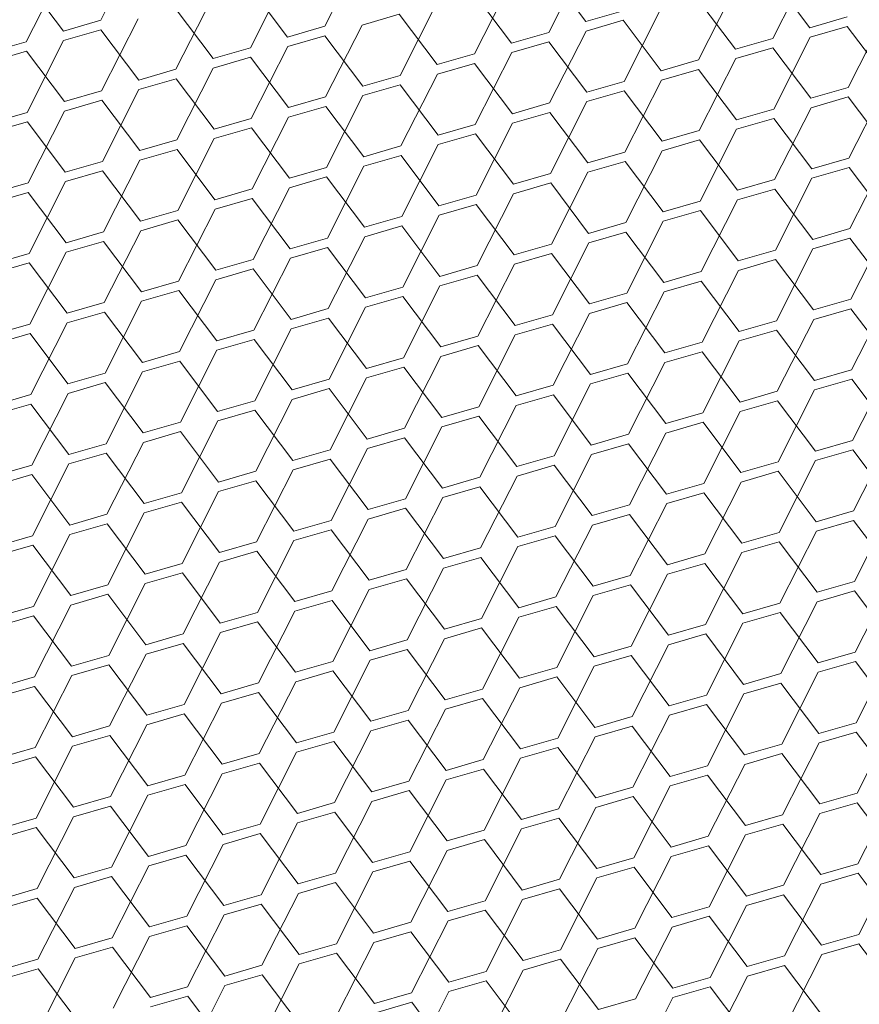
# Model space of a CAD drawing. Header units: millimetres. Extents: x 3925 to 5043, y -86 to 778.
# Tile 386 of 439: x 4926.97 to 4931.98, y 526.45 to 532.32. Entities that reach past the tile are written whole.
import ezdxf

# ---------------------------------------------------------------- set-up
doc = ezdxf.new("R2010")
doc.units = ezdxf.units.MM
doc.header["$LTSCALE"] = 46.255
doc.layers.add('H30K-DUST-FIDXF_CONTINUOUS_LINE', color=7, linetype='CONTINUOUS')

msp = doc.modelspace()

# ---------------------------------------------------------------- linework, layer by layer
at = {"layer": 'H30K-DUST-FIDXF_CONTINUOUS_LINE', "color": 7, "linetype": 'Continuous', "lineweight": 0}
for p, q in [((4927.4526, 532.3173), (4927.6699, 532.7459)), ((4928.7893, 532.2811), (4929.0065, 532.7098)), ((4930.1259, 532.245), (4930.3432, 532.6737)), ((4927.0088, 532.189), (4927.2261, 532.6177)), ((4930.3478, 532.3091), (4930.1213, 532.6095)), ((4931.4625, 532.2089), (4931.6798, 532.6375)), ((4927.2307, 532.2531), (4927.0042, 532.5535)), ((4928.3455, 532.1529), (4928.5628, 532.5815)), ((4929.6821, 532.1167), (4929.8994, 532.5454)), ((4931.6844, 532.273), (4931.4579, 532.5734)), ((4928.5674, 532.217), (4928.3409, 532.5174)), ((4929.904, 532.1809), (4929.6775, 532.4813)), ((4931.0188, 532.0806), (4931.236, 532.5093)), ((4927.9017, 532.0246), (4928.119, 532.4533)), ((4931.2407, 532.1447), (4931.0142, 532.4451)), ((4928.1236, 532.0887), (4927.8971, 532.3891)), ((4929.2384, 531.9885), (4929.4556, 532.4171)), ((4930.3478, 532.3091), (4930.5697, 532.3733)), ((4930.575, 531.9523), (4930.7923, 532.381)), ((4927.2307, 532.2531), (4927.4526, 532.3173)), ((4927.4579, 531.8963), (4927.6752, 532.325)), ((4929.2337, 532.353), (4929.0119, 532.2889)), ((4929.4602, 532.0526), (4929.2337, 532.353)), ((4930.5704, 532.3169), (4930.3485, 532.2527)), ((4930.7969, 532.0165), (4930.5704, 532.3169)), ((4931.6844, 532.273), (4931.9063, 532.3371)), ((4931.9116, 531.9162), (4932.1289, 532.3449)), ((4927.4533, 532.2609), (4927.2314, 532.1967)), ((4927.6798, 531.9605), (4927.4533, 532.2609)), ((4928.5674, 532.217), (4928.7893, 532.2811)), ((4928.7946, 531.8602), (4929.0119, 532.2889)), ((4929.904, 532.1809), (4930.1259, 532.245)), ((4930.1312, 531.8241), (4930.3485, 532.2527)), ((4931.907, 532.2807), (4931.6851, 532.2166)), ((4932.1335, 531.9803), (4931.907, 532.2807)), ((4926.7869, 532.1249), (4927.0088, 532.189)), ((4927.0142, 531.7681), (4927.2314, 532.1967)), ((4928.79, 532.2247), (4928.5681, 532.1606)), ((4929.0165, 531.9243), (4928.79, 532.2247)), ((4930.1266, 532.1886), (4929.9047, 532.1245)), ((4930.3531, 531.8882), (4930.1266, 532.1886)), ((4931.2407, 532.1447), (4931.4625, 532.2089)), ((4931.4679, 531.7879), (4931.6851, 532.2166)), ((4927.0095, 532.1326), (4926.7877, 532.0685)), ((4927.2361, 531.8322), (4927.0095, 532.1326)), ((4928.1236, 532.0887), (4928.3455, 532.1529)), ((4928.3508, 531.7319), (4928.5681, 532.1606)), ((4929.6875, 531.6958), (4929.9047, 532.1245)), ((4931.4633, 532.1525), (4931.2414, 532.0883)), ((4931.6898, 531.8521), (4931.4633, 532.1525)), ((4928.3462, 532.0965), (4928.1243, 532.0323)), ((4928.5727, 531.7961), (4928.3462, 532.0965)), ((4929.4602, 532.0526), (4929.6821, 532.1167)), ((4930.7969, 532.0165), (4931.0188, 532.0806)), ((4931.0241, 531.6597), (4931.2414, 532.0883)), ((4927.6798, 531.9605), (4927.9017, 532.0246)), ((4927.907, 531.6037), (4928.1243, 532.0323)), ((4929.6828, 532.0603), (4929.461, 531.9962)), ((4929.9093, 531.7599), (4929.6828, 532.0603)), ((4931.0195, 532.0242), (4930.7976, 531.9601)), ((4931.246, 531.7238), (4931.0195, 532.0242)), ((4927.9024, 531.9682), (4927.6805, 531.9041)), ((4928.1289, 531.6678), (4927.9024, 531.9682)), ((4929.0165, 531.9243), (4929.2384, 531.9885)), ((4929.2437, 531.5675), (4929.461, 531.9962)), ((4930.3531, 531.8882), (4930.575, 531.9523)), ((4930.5803, 531.5314), (4930.7976, 531.9601)), ((4927.2361, 531.8322), (4927.4579, 531.8963)), ((4927.4633, 531.4754), (4927.6805, 531.9041)), ((4929.2391, 531.9321), (4929.0172, 531.8679)), ((4929.4656, 531.6317), (4929.2391, 531.9321)), ((4930.5757, 531.8959), (4930.3538, 531.8318)), ((4930.8022, 531.5955), (4930.5757, 531.8959)), ((4931.6898, 531.8521), (4931.9116, 531.9162)), ((4931.917, 531.4953), (4932.1343, 531.9239)), ((4927.4587, 531.8399), (4927.2368, 531.7758)), ((4927.6852, 531.5395), (4927.4587, 531.8399)), ((4928.5727, 531.7961), (4928.7946, 531.8602)), ((4928.7999, 531.4393), (4929.0172, 531.8679)), ((4930.1366, 531.4031), (4930.3538, 531.8318)), ((4931.9124, 531.8598), (4931.6905, 531.7957)), ((4932.1389, 531.5594), (4931.9124, 531.8598)), ((4927.0195, 531.3471), (4927.2368, 531.7758)), ((4928.7953, 531.8038), (4928.5734, 531.7397)), ((4929.0218, 531.5034), (4928.7953, 531.8038)), ((4929.9093, 531.7599), (4930.1312, 531.8241)), ((4931.246, 531.7238), (4931.4679, 531.7879)), ((4931.4732, 531.367), (4931.6905, 531.7957)), ((4926.7923, 531.7039), (4927.0142, 531.7681)), ((4928.1289, 531.6678), (4928.3508, 531.7319)), ((4928.3561, 531.311), (4928.5734, 531.7397)), ((4930.1319, 531.7677), (4929.9101, 531.7035)), ((4930.3584, 531.4673), (4930.1319, 531.7677)), ((4931.4686, 531.7315), (4931.2467, 531.6674)), ((4931.6951, 531.4311), (4931.4686, 531.7315)), ((4927.0149, 531.7117), (4926.793, 531.6475)), ((4927.2414, 531.4113), (4927.0149, 531.7117)), ((4928.3515, 531.6755), (4928.1296, 531.6114)), ((4928.578, 531.3751), (4928.3515, 531.6755)), ((4929.4656, 531.6317), (4929.6875, 531.6958)), ((4929.6928, 531.2749), (4929.9101, 531.7035)), ((4930.8022, 531.5955), (4931.0241, 531.6597)), ((4931.0294, 531.2387), (4931.2467, 531.6674)), ((4927.6852, 531.5395), (4927.907, 531.6037)), ((4927.9124, 531.1827), (4928.1296, 531.6114)), ((4929.6882, 531.6394), (4929.4663, 531.5753)), ((4929.9147, 531.339), (4929.6882, 531.6394)), ((4931.0248, 531.6033), (4930.8029, 531.5391)), ((4931.2513, 531.3029), (4931.0248, 531.6033)), ((4927.9078, 531.5473), (4927.6859, 531.4831)), ((4928.1343, 531.2469), (4927.9078, 531.5473)), ((4929.0218, 531.5034), (4929.2437, 531.5675)), ((4929.249, 531.1466), (4929.4663, 531.5753)), ((4930.5857, 531.1105), (4930.8029, 531.5391)), ((4927.4686, 531.0545), (4927.6859, 531.4831)), ((4929.2444, 531.5111), (4929.0225, 531.447)), ((4929.4709, 531.2107), (4929.2444, 531.5111)), ((4930.3584, 531.4673), (4930.5803, 531.5314)), ((4931.6951, 531.4311), (4931.917, 531.4953)), ((4931.9223, 531.0743), (4932.1396, 531.503)), ((4927.2414, 531.4113), (4927.4633, 531.4754)), ((4928.578, 531.3751), (4928.7999, 531.4393)), ((4928.8052, 531.0183), (4929.0225, 531.447)), ((4930.581, 531.475), (4930.3592, 531.4109)), ((4930.8076, 531.1746), (4930.581, 531.475)), ((4931.9177, 531.4389), (4931.6958, 531.3747)), ((4932.1442, 531.1385), (4931.9177, 531.4389)), ((4927.464, 531.419), (4927.2421, 531.3549)), ((4927.6905, 531.1186), (4927.464, 531.419)), ((4928.8006, 531.3829), (4928.5787, 531.3187)), ((4929.0271, 531.0825), (4928.8006, 531.3829)), ((4929.9147, 531.339), (4930.1366, 531.4031)), ((4930.1419, 530.9822), (4930.3592, 531.4109)), ((4931.2513, 531.3029), (4931.4732, 531.367)), ((4931.4785, 530.9461), (4931.6958, 531.3747)), ((4926.7976, 531.283), (4927.0195, 531.3471)), ((4927.0248, 530.9262), (4927.2421, 531.3549)), ((4928.1343, 531.2469), (4928.3561, 531.311)), ((4928.3615, 530.8901), (4928.5787, 531.3187)), ((4930.1373, 531.3467), (4929.9154, 531.2826)), ((4930.3638, 531.0463), (4930.1373, 531.3467)), ((4931.4739, 531.3106), (4931.252, 531.2465)), ((4931.7004, 531.0102), (4931.4739, 531.3106)), ((4927.0202, 531.2907), (4926.7983, 531.2266)), ((4927.2467, 530.9903), (4927.0202, 531.2907)), ((4928.3569, 531.2546), (4928.135, 531.1905)), ((4928.5834, 530.9542), (4928.3569, 531.2546)), ((4929.4709, 531.2107), (4929.6928, 531.2749)), ((4929.6981, 530.8539), (4929.9154, 531.2826)), ((4931.0348, 530.8178), (4931.252, 531.2465)), ((4927.9177, 530.7618), (4928.135, 531.1905)), ((4929.6935, 531.2185), (4929.4716, 531.1543)), ((4929.92, 530.9181), (4929.6935, 531.2185)), ((4930.8076, 531.1746), (4931.0294, 531.2387)), ((4927.6905, 531.1186), (4927.9124, 531.1827)), ((4927.9131, 531.1263), (4927.6912, 531.0622)), ((4928.1396, 530.8259), (4927.9131, 531.1263)), ((4929.0271, 531.0825), (4929.249, 531.1466)), ((4929.2543, 530.7257), (4929.4716, 531.1543)), ((4931.0302, 531.1823), (4930.8083, 531.1182)), ((4931.2567, 530.8819), (4931.0302, 531.1823)), ((4929.2497, 531.0902), (4929.0278, 531.0261)), ((4929.4762, 530.7898), (4929.2497, 531.0902)), ((4930.3638, 531.0463), (4930.5857, 531.1105)), ((4930.591, 530.6895), (4930.8083, 531.1182)), ((4931.7004, 531.0102), (4931.9223, 531.0743)), ((4931.9276, 530.6534), (4932.1449, 531.0821)), ((4927.2467, 530.9903), (4927.4686, 531.0545)), ((4927.4739, 530.6335), (4927.6912, 531.0622)), ((4928.5834, 530.9542), (4928.8052, 531.0183)), ((4928.8106, 530.5974), (4929.0278, 531.0261)), ((4930.5864, 531.0541), (4930.3645, 530.9899)), ((4930.8129, 530.7537), (4930.5864, 531.0541)), ((4931.923, 531.0179), (4931.7011, 530.9538)), ((4932.1495, 530.7175), (4931.923, 531.0179)), ((4927.4693, 530.9981), (4927.2474, 530.9339)), ((4927.6958, 530.6977), (4927.4693, 530.9981)), ((4928.806, 530.9619), (4928.5841, 530.8978)), ((4929.0325, 530.6615), (4928.806, 530.9619)), ((4929.92, 530.9181), (4930.1419, 530.9822)), ((4930.1472, 530.5613), (4930.3645, 530.9899)), ((4931.4839, 530.5251), (4931.7011, 530.9538)), ((4926.8029, 530.8621), (4927.0248, 530.9262)), ((4927.0302, 530.5053), (4927.2474, 530.9339)), ((4928.3668, 530.4691), (4928.5841, 530.8978)), ((4930.1426, 530.9258), (4929.9207, 530.8617)), ((4930.3691, 530.6254), (4930.1426, 530.9258)), ((4931.2567, 530.8819), (4931.4785, 530.9461)), ((4927.0255, 530.8698), (4926.8037, 530.8057)), ((4927.252, 530.5694), (4927.0255, 530.8698)), ((4928.1396, 530.8259), (4928.3615, 530.8901)), ((4928.3622, 530.8337), (4928.1403, 530.7695)), ((4928.5887, 530.5333), (4928.3622, 530.8337)), ((4929.4762, 530.7898), (4929.6981, 530.8539)), ((4929.7035, 530.433), (4929.9207, 530.8617)), ((4931.4793, 530.8897), (4931.2574, 530.8255)), ((4931.7058, 530.5893), (4931.4793, 530.8897)), ((4929.6988, 530.7975), (4929.4769, 530.7334)), ((4929.9253, 530.4971), (4929.6988, 530.7975)), ((4930.8129, 530.7537), (4931.0348, 530.8178)), ((4931.0401, 530.3969), (4931.2574, 530.8255)), ((4927.6958, 530.6977), (4927.9177, 530.7618)), ((4927.923, 530.3409), (4928.1403, 530.7695)), ((4929.0325, 530.6615), (4929.2543, 530.7257)), ((4929.2597, 530.3047), (4929.4769, 530.7334)), ((4931.0355, 530.7614), (4930.8136, 530.6973)), ((4931.262, 530.461), (4931.0355, 530.7614)), ((4927.9184, 530.7054), (4927.6965, 530.6413)), ((4928.1449, 530.405), (4927.9184, 530.7054)), ((4929.2551, 530.6693), (4929.0332, 530.6051)), ((4929.4816, 530.3689), (4929.2551, 530.6693)), ((4930.3691, 530.6254), (4930.591, 530.6895)), ((4930.5963, 530.2686), (4930.8136, 530.6973)), ((4931.933, 530.2325), (4932.1502, 530.6611)), ((4927.252, 530.5694), (4927.4739, 530.6335)), ((4927.4793, 530.2126), (4927.6965, 530.6413)), ((4928.5887, 530.5333), (4928.8106, 530.5974)), ((4928.8159, 530.1765), (4929.0332, 530.6051)), ((4930.5917, 530.6331), (4930.3698, 530.569)), ((4930.8182, 530.3327), (4930.5917, 530.6331)), ((4931.7058, 530.5893), (4931.9276, 530.6534)), ((4927.4746, 530.5772), (4927.2528, 530.513)), ((4927.7011, 530.2767), (4927.4746, 530.5772)), ((4928.8113, 530.541), (4928.5894, 530.4769)), ((4929.0378, 530.2406), (4928.8113, 530.541)), ((4929.9253, 530.4971), (4930.1472, 530.5613)), ((4930.1526, 530.1403), (4930.3698, 530.569)), ((4931.9284, 530.597), (4931.7065, 530.5329)), ((4932.1549, 530.2966), (4931.9284, 530.597)), ((4926.8083, 530.4411), (4927.0302, 530.5053)), ((4927.0355, 530.0843), (4927.2528, 530.513)), ((4930.1479, 530.5049), (4929.9261, 530.4408)), ((4930.3744, 530.2045), (4930.1479, 530.5049)), ((4931.262, 530.461), (4931.4839, 530.5251)), ((4931.4892, 530.1042), (4931.7065, 530.5329)), ((4927.0309, 530.4489), (4926.809, 530.3848)), ((4927.2574, 530.1485), (4927.0309, 530.4489)), ((4928.1449, 530.405), (4928.3668, 530.4691)), ((4928.3721, 530.0482), (4928.5894, 530.4769)), ((4929.4816, 530.3689), (4929.7035, 530.433)), ((4929.7088, 530.0121), (4929.9261, 530.4408)), ((4931.4846, 530.4688), (4931.2627, 530.4046)), ((4931.7111, 530.1683), (4931.4846, 530.4688)), ((4928.3675, 530.4128), (4928.1456, 530.3486)), ((4928.594, 530.1123), (4928.3675, 530.4128)), ((4929.7042, 530.3766), (4929.4823, 530.3125)), ((4929.9307, 530.0762), (4929.7042, 530.3766)), ((4930.8182, 530.3327), (4931.0401, 530.3969)), ((4931.0454, 529.9759), (4931.2627, 530.4046)), ((4927.7011, 530.2767), (4927.923, 530.3409)), ((4927.9284, 529.9199), (4928.1456, 530.3486)), ((4929.0378, 530.2406), (4929.2597, 530.3047)), ((4929.265, 529.8838), (4929.4823, 530.3125)), ((4931.0408, 530.3405), (4930.8189, 530.2764)), ((4931.2673, 530.0401), (4931.0408, 530.3405)), ((4927.9237, 530.2845), (4927.7019, 530.2204)), ((4928.1503, 529.9841), (4927.9237, 530.2845)), ((4929.2604, 530.2484), (4929.0385, 530.1842)), ((4929.4869, 529.9479), (4929.2604, 530.2484)), ((4930.3744, 530.2045), (4930.5963, 530.2686)), ((4930.6017, 529.8477), (4930.8189, 530.2764)), ((4927.2574, 530.1485), (4927.4793, 530.2126)), ((4927.4846, 529.7917), (4927.7019, 530.2204)), ((4930.597, 530.2122), (4930.3752, 530.1481)), ((4930.8235, 529.9118), (4930.597, 530.2122)), ((4931.7111, 530.1683), (4931.933, 530.2325)), ((4931.9383, 529.8116), (4932.1556, 530.2402)), ((4927.48, 530.1562), (4927.2581, 530.0921)), ((4927.7065, 529.8558), (4927.48, 530.1562)), ((4928.594, 530.1123), (4928.8159, 530.1765)), ((4928.8212, 529.7556), (4929.0385, 530.1842)), ((4929.9307, 530.0762), (4930.1526, 530.1403)), ((4930.1579, 529.7194), (4930.3752, 530.1481)), ((4931.9337, 530.1761), (4931.7118, 530.112)), ((4932.1602, 529.8757), (4931.9337, 530.1761)), ((4926.8136, 530.0202), (4927.0355, 530.0843)), ((4927.0408, 529.6634), (4927.2581, 530.0921)), ((4928.8166, 530.1201), (4928.5947, 530.056)), ((4929.0431, 529.8197), (4928.8166, 530.1201)), ((4930.1533, 530.084), (4929.9314, 530.0198)), ((4930.3798, 529.7836), (4930.1533, 530.084)), ((4931.2673, 530.0401), (4931.4892, 530.1042)), ((4931.4945, 529.6833), (4931.7118, 530.112)), ((4927.0362, 530.028), (4926.8143, 529.9638)), ((4927.2627, 529.7276), (4927.0362, 530.028)), ((4928.1503, 529.9841), (4928.3721, 530.0482)), ((4928.3775, 529.6273), (4928.5947, 530.056)), ((4929.4869, 529.9479), (4929.7088, 530.0121)), ((4929.7141, 529.5912), (4929.9314, 530.0198)), ((4931.4899, 530.0478), (4931.268, 529.9837)), ((4931.7164, 529.7474), (4931.4899, 530.0478)), ((4928.3729, 529.9918), (4928.151, 529.9277)), ((4928.5994, 529.6914), (4928.3729, 529.9918)), ((4929.7095, 529.9557), (4929.4876, 529.8916)), ((4929.936, 529.6553), (4929.7095, 529.9557)), ((4930.8235, 529.9118), (4931.0454, 529.9759)), ((4931.0508, 529.555), (4931.268, 529.9837)), ((4927.7065, 529.8558), (4927.9284, 529.9199)), ((4927.9337, 529.499), (4928.151, 529.9277)), ((4931.0461, 529.9196), (4930.8243, 529.8554)), ((4931.2726, 529.6192), (4931.0461, 529.9196)), ((4927.9291, 529.8636), (4927.7072, 529.7994)), ((4928.1556, 529.5632), (4927.9291, 529.8636)), ((4929.0431, 529.8197), (4929.265, 529.8838)), ((4929.2703, 529.4629), (4929.4876, 529.8916)), ((4930.3798, 529.7836), (4930.6017, 529.8477)), ((4930.607, 529.4268), (4930.8243, 529.8554)), ((4927.2627, 529.7276), (4927.4846, 529.7917)), ((4927.4899, 529.3708), (4927.7072, 529.7994)), ((4929.2657, 529.8274), (4929.0438, 529.7633)), ((4929.4922, 529.527), (4929.2657, 529.8274)), ((4930.6024, 529.7913), (4930.3805, 529.7272)), ((4930.8289, 529.4909), (4930.6024, 529.7913)), ((4931.7164, 529.7474), (4931.9383, 529.8116)), ((4931.9436, 529.3906), (4932.1609, 529.8193)), ((4927.4853, 529.7353), (4927.2634, 529.6712)), ((4927.7118, 529.4349), (4927.4853, 529.7353)), ((4928.5994, 529.6914), (4928.8212, 529.7556)), ((4928.8266, 529.3346), (4929.0438, 529.7633)), ((4929.936, 529.6553), (4930.1579, 529.7194)), ((4930.1632, 529.2985), (4930.3805, 529.7272)), ((4931.939, 529.7552), (4931.7171, 529.691)), ((4932.1655, 529.4548), (4931.939, 529.7552)), ((4926.8189, 529.5993), (4927.0408, 529.6634)), ((4927.0462, 529.2425), (4927.2634, 529.6712)), ((4928.822, 529.6992), (4928.6001, 529.635)), ((4929.0485, 529.3988), (4928.822, 529.6992)), ((4930.1586, 529.663), (4929.9367, 529.5989)), ((4930.3851, 529.3626), (4930.1586, 529.663)), ((4931.2726, 529.6192), (4931.4945, 529.6833)), ((4931.4999, 529.2624), (4931.7171, 529.691)), ((4927.0415, 529.607), (4926.8196, 529.5429)), ((4927.268, 529.3066), (4927.0415, 529.607)), ((4928.1556, 529.5632), (4928.3775, 529.6273)), ((4928.3828, 529.2064), (4928.6001, 529.635)), ((4929.7194, 529.1702), (4929.9367, 529.5989)), ((4931.4952, 529.6269), (4931.2734, 529.5628)), ((4931.7218, 529.3265), (4931.4952, 529.6269)), ((4928.3782, 529.5709), (4928.1563, 529.5068)), ((4928.6047, 529.2705), (4928.3782, 529.5709)), ((4929.4922, 529.527), (4929.7141, 529.5912)), ((4930.8289, 529.4909), (4931.0508, 529.555)), ((4931.0561, 529.1341), (4931.2734, 529.5628)), ((4927.7118, 529.4349), (4927.9337, 529.499)), ((4927.939, 529.0781), (4928.1563, 529.5068)), ((4929.7148, 529.5348), (4929.4929, 529.4706)), ((4929.9413, 529.2344), (4929.7148, 529.5348)), ((4931.0515, 529.4986), (4930.8296, 529.4345)), ((4931.278, 529.1982), (4931.0515, 529.4986)), ((4927.9344, 529.4426), (4927.7125, 529.3785)), ((4928.1609, 529.1422), (4927.9344, 529.4426)), ((4929.0485, 529.3988), (4929.2703, 529.4629)), ((4929.2757, 529.042), (4929.4929, 529.4706)), ((4930.3851, 529.3626), (4930.607, 529.4268)), ((4930.6123, 529.0058), (4930.8296, 529.4345)), ((4927.268, 529.3066), (4927.4899, 529.3708)), ((4927.4953, 528.9498), (4927.7125, 529.3785)), ((4929.2711, 529.4065), (4929.0492, 529.3424)), ((4929.4976, 529.1061), (4929.2711, 529.4065)), ((4930.6077, 529.3704), (4930.3858, 529.3062)), ((4930.8342, 529.07), (4930.6077, 529.3704)), ((4931.7218, 529.3265), (4931.9436, 529.3906)), ((4931.949, 528.9697), (4932.1662, 529.3984)), ((4927.4906, 529.3144), (4927.2688, 529.2502)), ((4927.7171, 529.014), (4927.4906, 529.3144)), ((4928.6047, 529.2705), (4928.8266, 529.3346)), ((4928.8319, 528.9137), (4929.0492, 529.3424)), ((4930.1685, 528.8776), (4930.3858, 529.3062)), ((4931.9444, 529.3342), (4931.7225, 529.2701)), ((4932.1709, 529.0338), (4931.9444, 529.3342)), ((4927.0515, 528.8216), (4927.2688, 529.2502)), ((4928.8273, 529.2782), (4928.6054, 529.2141)), ((4929.0538, 528.9778), (4928.8273, 529.2782)), ((4929.9413, 529.2344), (4930.1632, 529.2985)), ((4931.278, 529.1982), (4931.4999, 529.2624)), ((4931.5052, 528.8414), (4931.7225, 529.2701)), ((4926.8243, 529.1784), (4927.0462, 529.2425)), ((4928.1609, 529.1422), (4928.3828, 529.2064)), ((4928.3881, 528.7854), (4928.6054, 529.2141)), ((4930.1639, 529.2421), (4929.942, 529.178)), ((4930.3904, 528.9417), (4930.1639, 529.2421)), ((4931.5006, 529.206), (4931.2787, 529.1418)), ((4931.7271, 528.9056), (4931.5006, 529.206)), ((4927.0469, 529.1861), (4926.825, 529.122)), ((4927.2734, 528.8857), (4927.0469, 529.1861)), ((4928.3835, 529.15), (4928.1616, 529.0858)), ((4928.61, 528.8496), (4928.3835, 529.15)), ((4929.4976, 529.1061), (4929.7194, 529.1702)), ((4929.7248, 528.7493), (4929.942, 529.178)), ((4930.8342, 529.07), (4931.0561, 529.1341)), ((4931.0614, 528.7132), (4931.2787, 529.1418)), ((4927.7171, 529.014), (4927.939, 529.0781)), ((4927.9444, 528.6572), (4928.1616, 529.0858)), ((4929.7202, 529.1138), (4929.4983, 529.0497)), ((4929.9467, 528.8134), (4929.7202, 529.1138)), ((4931.0568, 529.0777), (4930.8349, 529.0136)), ((4931.2833, 528.7773), (4931.0568, 529.0777)), ((4927.9397, 529.0217), (4927.7179, 528.9576)), ((4928.1662, 528.7213), (4927.9397, 529.0217)), ((4929.0538, 528.9778), (4929.2757, 529.042)), ((4929.281, 528.621), (4929.4983, 529.0497)), ((4930.6177, 528.5849), (4930.8349, 529.0136)), ((4927.5006, 528.5289), (4927.7179, 528.9576)), ((4929.2764, 528.9856), (4929.0545, 528.9214)), ((4929.5029, 528.6852), (4929.2764, 528.9856)), ((4930.3904, 528.9417), (4930.6123, 529.0058)), ((4931.7271, 528.9056), (4931.949, 528.9697)), ((4931.9543, 528.5488), (4932.1716, 528.9774)), ((4927.2734, 528.8857), (4927.4953, 528.9498)), ((4928.61, 528.8496), (4928.8319, 528.9137)), ((4928.8372, 528.4928), (4929.0545, 528.9214)), ((4930.613, 528.9494), (4930.3911, 528.8853)), ((4930.8395, 528.649), (4930.613, 528.9494)), ((4931.9497, 528.9133), (4931.7278, 528.8492)), ((4932.1762, 528.6129), (4931.9497, 528.9133)), ((4927.496, 528.8934), (4927.2741, 528.8293)), ((4927.7225, 528.593), (4927.496, 528.8934)), ((4928.8326, 528.8573), (4928.6107, 528.7932)), ((4929.0591, 528.5569), (4928.8326, 528.8573)), ((4929.9467, 528.8134), (4930.1685, 528.8776)), ((4930.1739, 528.4566), (4930.3911, 528.8853)), ((4931.2833, 528.7773), (4931.5052, 528.8414)), ((4931.5105, 528.4205), (4931.7278, 528.8492)), ((4926.8296, 528.7574), (4927.0515, 528.8216)), ((4927.0568, 528.4006), (4927.2741, 528.8293)), ((4928.1662, 528.7213), (4928.3881, 528.7854)), ((4928.3935, 528.3645), (4928.6107, 528.7932)), ((4930.1693, 528.8212), (4929.9474, 528.757)), ((4930.3958, 528.5208), (4930.1693, 528.8212)), ((4931.5059, 528.785), (4931.284, 528.7209)), ((4931.7324, 528.4846), (4931.5059, 528.785)), ((4927.0522, 528.7652), (4926.8303, 528.701)), ((4927.2787, 528.4648), (4927.0522, 528.7652)), ((4928.3888, 528.729), (4928.167, 528.6649)), ((4928.6153, 528.4286), (4928.3888, 528.729)), ((4929.5029, 528.6852), (4929.7248, 528.7493)), ((4929.7301, 528.3284), (4929.9474, 528.757)), ((4931.0668, 528.2922), (4931.284, 528.7209)), ((4927.9497, 528.2362), (4928.167, 528.6649)), ((4929.7255, 528.6929), (4929.5036, 528.6288)), ((4929.952, 528.3925), (4929.7255, 528.6929)), ((4930.8395, 528.649), (4931.0614, 528.7132)), ((4927.7225, 528.593), (4927.9444, 528.6572)), ((4927.9451, 528.6008), (4927.7232, 528.5366)), ((4928.1716, 528.3004), (4927.9451, 528.6008)), ((4929.0591, 528.5569), (4929.281, 528.621)), ((4929.2863, 528.2001), (4929.5036, 528.6288)), ((4931.0621, 528.6568), (4930.8403, 528.5926)), ((4931.2886, 528.3564), (4931.0621, 528.6568)), ((4929.2817, 528.5646), (4929.0598, 528.5005)), ((4929.5082, 528.2642), (4929.2817, 528.5646)), ((4930.3958, 528.5208), (4930.6177, 528.5849)), ((4930.623, 528.164), (4930.8403, 528.5926)), ((4931.7324, 528.4846), (4931.9543, 528.5488)), ((4931.9596, 528.1278), (4932.1769, 528.5565)), ((4927.2787, 528.4648), (4927.5006, 528.5289)), ((4927.5059, 528.108), (4927.7232, 528.5366)), ((4928.6153, 528.4286), (4928.8372, 528.4928)), ((4928.8426, 528.0718), (4929.0598, 528.5005)), ((4930.6184, 528.5285), (4930.3965, 528.4644)), ((4930.8449, 528.2281), (4930.6184, 528.5285)), ((4931.955, 528.4924), (4931.7331, 528.4282)), ((4932.1815, 528.192), (4931.955, 528.4924)), ((4927.5013, 528.4725), (4927.2794, 528.4084)), ((4927.7278, 528.1721), (4927.5013, 528.4725)), ((4928.8379, 528.4364), (4928.6161, 528.3722)), ((4929.0644, 528.136), (4928.8379, 528.4364)), ((4929.952, 528.3925), (4930.1739, 528.4566)), ((4930.1792, 528.0357), (4930.3965, 528.4644)), ((4931.5159, 527.9996), (4931.7331, 528.4282)), ((4926.8349, 528.3365), (4927.0568, 528.4006)), ((4927.0621, 527.9797), (4927.2794, 528.4084)), ((4928.3988, 527.9436), (4928.6161, 528.3722)), ((4930.1746, 528.4002), (4929.9527, 528.3361)), ((4930.4011, 528.0998), (4930.1746, 528.4002)), ((4931.2886, 528.3564), (4931.5105, 528.4205)), ((4927.0575, 528.3442), (4926.8356, 528.2801)), ((4927.284, 528.0438), (4927.0575, 528.3442)), ((4928.1716, 528.3004), (4928.3935, 528.3645)), ((4928.3942, 528.3081), (4928.1723, 528.244)), ((4928.6207, 528.0077), (4928.3942, 528.3081)), ((4929.5082, 528.2642), (4929.7301, 528.3284)), ((4929.7354, 527.9074), (4929.9527, 528.3361)), ((4931.5112, 528.3641), (4931.2894, 528.3)), ((4931.7377, 528.0637), (4931.5112, 528.3641)), ((4929.7308, 528.272), (4929.5089, 528.2078)), ((4929.9573, 527.9716), (4929.7308, 528.272)), ((4930.8449, 528.2281), (4931.0668, 528.2922)), ((4931.0721, 527.8713), (4931.2894, 528.3)), ((4927.7278, 528.1721), (4927.9497, 528.2362)), ((4927.955, 527.8153), (4928.1723, 528.244)), ((4929.0644, 528.136), (4929.2863, 528.2001)), ((4929.2917, 527.7792), (4929.5089, 528.2078)), ((4931.0675, 528.2358), (4930.8456, 528.1717)), ((4931.294, 527.9354), (4931.0675, 528.2358)), ((4927.9504, 528.1798), (4927.7285, 528.1157)), ((4928.1769, 527.8794), (4927.9504, 528.1798)), ((4929.287, 528.1437), (4929.0652, 528.0796)), ((4929.5136, 527.8433), (4929.287, 528.1437)), ((4930.4011, 528.0998), (4930.623, 528.164)), ((4930.6283, 527.743), (4930.8456, 528.1717)), ((4931.965, 527.7069), (4932.1822, 528.1356)), ((4927.284, 528.0438), (4927.5059, 528.108)), ((4927.5112, 527.687), (4927.7285, 528.1157)), ((4928.6207, 528.0077), (4928.8426, 528.0718)), ((4928.8479, 527.6509), (4929.0652, 528.0796)), ((4930.6237, 528.1076), (4930.4018, 528.0434)), ((4930.8502, 527.8072), (4930.6237, 528.1076)), ((4931.7377, 528.0637), (4931.9596, 528.1278)), ((4927.5066, 528.0516), (4927.2847, 527.9874)), ((4927.7331, 527.7512), (4927.5066, 528.0516)), ((4928.8433, 528.0154), (4928.6214, 527.9513)), ((4929.0698, 527.715), (4928.8433, 528.0154)), ((4929.9573, 527.9716), (4930.1792, 528.0357)), ((4930.1845, 527.6148), (4930.4018, 528.0434)), ((4931.9603, 528.0714), (4931.7385, 528.0073)), ((4932.1868, 527.771), (4931.9603, 528.0714)), ((4926.8403, 527.9156), (4927.0621, 527.9797)), ((4927.0675, 527.5588), (4927.2847, 527.9874)), ((4930.1799, 527.9793), (4929.958, 527.9152)), ((4930.4064, 527.6789), (4930.1799, 527.9793)), ((4931.294, 527.9354), (4931.5159, 527.9996)), ((4931.5212, 527.5786), (4931.7385, 528.0073)), ((4927.0629, 527.9233), (4926.841, 527.8592)), ((4927.2894, 527.6229), (4927.0629, 527.9233)), ((4928.1769, 527.8794), (4928.3988, 527.9436)), ((4928.4041, 527.5226), (4928.6214, 527.9513)), ((4929.5136, 527.8433), (4929.7354, 527.9074)), ((4929.7408, 527.4865), (4929.958, 527.9152)), ((4931.5166, 527.9432), (4931.2947, 527.879)), ((4931.7431, 527.6428), (4931.5166, 527.9432)), ((4928.3995, 527.8872), (4928.1776, 527.823)), ((4928.626, 527.5868), (4928.3995, 527.8872)), ((4929.7362, 527.851), (4929.5143, 527.7869)), ((4929.9627, 527.5506), (4929.7362, 527.851)), ((4930.8502, 527.8072), (4931.0721, 527.8713)), ((4931.0774, 527.4504), (4931.2947, 527.879)), ((4927.7331, 527.7512), (4927.955, 527.8153)), ((4927.9604, 527.3944), (4928.1776, 527.823)), ((4929.0698, 527.715), (4929.2917, 527.7792)), ((4929.297, 527.3582), (4929.5143, 527.7869)), ((4931.0728, 527.8149), (4930.8509, 527.7508)), ((4931.2993, 527.5145), (4931.0728, 527.8149)), ((4927.9557, 527.7589), (4927.7338, 527.6948)), ((4928.1822, 527.4585), (4927.9557, 527.7589)), ((4929.2924, 527.7228), (4929.0705, 527.6586)), ((4929.5189, 527.4224), (4929.2924, 527.7228)), ((4930.4064, 527.6789), (4930.6283, 527.743)), ((4930.6336, 527.3221), (4930.8509, 527.7508)), ((4927.2894, 527.6229), (4927.5112, 527.687)), ((4927.5166, 527.2661), (4927.7338, 527.6948)), ((4930.629, 527.6866), (4930.4071, 527.6225)), ((4930.8555, 527.3862), (4930.629, 527.6866)), ((4931.7431, 527.6428), (4931.965, 527.7069)), ((4931.9703, 527.286), (4932.1876, 527.7146)), ((4927.512, 527.6306), (4927.2901, 527.5665)), ((4927.7385, 527.3302), (4927.512, 527.6306)), ((4928.626, 527.5868), (4928.8479, 527.6509)), ((4928.8532, 527.23), (4929.0705, 527.6586)), ((4929.9627, 527.5506), (4930.1845, 527.6148)), ((4930.1899, 527.1938), (4930.4071, 527.6225)), ((4931.9657, 527.6505), (4931.7438, 527.5864)), ((4932.1922, 527.3501), (4931.9657, 527.6505)), ((4926.8456, 527.4946), (4927.0675, 527.5588)), ((4927.0728, 527.1378), (4927.2901, 527.5665)), ((4928.8486, 527.5945), (4928.6267, 527.5304)), ((4929.0751, 527.2941), (4928.8486, 527.5945)), ((4930.1853, 527.5584), (4929.9634, 527.4942)), ((4930.4118, 527.258), (4930.1853, 527.5584)), ((4931.2993, 527.5145), (4931.5212, 527.5786)), ((4931.5265, 527.1577), (4931.7438, 527.5864)), ((4927.0682, 527.5024), (4926.8463, 527.4382)), ((4927.2947, 527.202), (4927.0682, 527.5024)), ((4928.1822, 527.4585), (4928.4041, 527.5226)), ((4928.4095, 527.1017), (4928.6267, 527.5304)), ((4929.5189, 527.4224), (4929.7408, 527.4865)), ((4929.7461, 527.0656), (4929.9634, 527.4942)), ((4931.5219, 527.5222), (4931.3, 527.4581)), ((4931.7484, 527.2218), (4931.5219, 527.5222)), ((4928.4048, 527.4662), (4928.183, 527.4021)), ((4928.6313, 527.1658), (4928.4048, 527.4662)), ((4929.7415, 527.4301), (4929.5196, 527.366)), ((4929.968, 527.1297), (4929.7415, 527.4301)), ((4930.8555, 527.3862), (4931.0774, 527.4504)), ((4931.0827, 527.0294), (4931.3, 527.4581)), ((4927.7385, 527.3302), (4927.9604, 527.3944)), ((4927.9657, 526.9734), (4928.183, 527.4021)), ((4931.0781, 527.394), (4930.8562, 527.3298)), ((4931.3046, 527.0936), (4931.0781, 527.394)), ((4927.9611, 527.338), (4927.7392, 527.2738)), ((4928.1876, 527.0376), (4927.9611, 527.338)), ((4929.0751, 527.2941), (4929.297, 527.3582)), ((4929.3023, 526.9373), (4929.5196, 527.366)), ((4930.4118, 527.258), (4930.6336, 527.3221)), ((4930.639, 526.9012), (4930.8562, 527.3298)), ((4927.2947, 527.202), (4927.5166, 527.2661)), ((4927.5219, 526.8452), (4927.7392, 527.2738)), ((4929.2977, 527.3018), (4929.0758, 527.2377)), ((4929.5242, 527.0014), (4929.2977, 527.3018)), ((4930.6344, 527.2657), (4930.4125, 527.2016)), ((4930.8609, 526.9653), (4930.6344, 527.2657)), ((4931.7484, 527.2218), (4931.9703, 527.286)), ((4931.9756, 526.865), (4932.1929, 527.2937)), ((4927.5173, 527.2097), (4927.2954, 527.1456)), ((4927.7438, 526.9093), (4927.5173, 527.2097)), ((4928.6313, 527.1658), (4928.8532, 527.23)), ((4928.8586, 526.809), (4929.0758, 527.2377)), ((4929.968, 527.1297), (4930.1899, 527.1938)), ((4930.1952, 526.7729), (4930.4125, 527.2016)), ((4931.971, 527.2296), (4931.7491, 527.1654)), ((4932.1975, 526.9292), (4931.971, 527.2296)), ((4926.8509, 527.0737), (4927.0728, 527.1378)), ((4927.0781, 526.7169), (4927.2954, 527.1456)), ((4928.8539, 527.1736), (4928.6321, 527.1094)), ((4929.0804, 526.8732), (4928.8539, 527.1736)), ((4930.1906, 527.1374), (4929.9687, 527.0733)), ((4930.4171, 526.837), (4930.1906, 527.1374)), ((4931.3046, 527.0936), (4931.5265, 527.1577)), ((4931.5319, 526.7368), (4931.7491, 527.1654)), ((4927.0735, 527.0814), (4926.8516, 527.0173)), ((4927.3, 526.781), (4927.0735, 527.0814)), ((4928.1876, 527.0376), (4928.4095, 527.1017)), ((4928.4148, 526.6808), (4928.6321, 527.1094)), ((4931.5272, 527.1013), (4931.3053, 527.0372)), ((4931.7537, 526.8009), (4931.5272, 527.1013)), ((4928.4102, 527.0453), (4928.1883, 526.9812)), ((4928.6367, 526.7449), (4928.4102, 527.0453)), ((4929.5242, 527.0014), (4929.7461, 527.0656)), ((4929.7514, 526.6446), (4929.9687, 527.0733)), ((4930.8609, 526.9653), (4931.0827, 527.0294)), ((4931.0881, 526.6085), (4931.3053, 527.0372)), ((4927.7438, 526.9093), (4927.9657, 526.9734)), ((4927.971, 526.5525), (4928.1883, 526.9812)), ((4929.7468, 527.0092), (4929.5249, 526.945)), ((4929.9733, 526.7088), (4929.7468, 527.0092)), ((4931.0835, 526.973), (4930.8616, 526.9089)), ((4931.31, 526.6726), (4931.0835, 526.973)), ((4927.9664, 526.917), (4927.7445, 526.8529)), ((4928.1929, 526.6166), (4927.9664, 526.917)), ((4929.0804, 526.8732), (4929.3023, 526.9373)), ((4929.3077, 526.5164), (4929.5249, 526.945)), ((4930.4171, 526.837), (4930.639, 526.9012)), ((4930.6443, 526.4802), (4930.8616, 526.9089)), ((4927.3, 526.781), (4927.5219, 526.8452)), ((4927.5272, 526.4242), (4927.7445, 526.8529)), ((4929.303, 526.8809), (4929.0812, 526.8168)), ((4929.5295, 526.5805), (4929.303, 526.8809)), ((4930.6397, 526.8448), (4930.4178, 526.7806)), ((4930.8662, 526.5444), (4930.6397, 526.8448)), ((4931.7537, 526.8009), (4931.9756, 526.865)), ((4927.5226, 526.7888), (4927.3007, 526.7246)), ((4927.7491, 526.4884), (4927.5226, 526.7888)), ((4928.6367, 526.7449), (4928.8586, 526.809)), ((4928.8639, 526.3881), (4929.0812, 526.8168)), ((4930.2005, 526.352), (4930.4178, 526.7806)), ((4931.9763, 526.8086), (4931.7545, 526.7445)), ((4932.2028, 526.5082), (4931.9763, 526.8086)), ((4927.0835, 526.296), (4927.3007, 526.7246)), ((4928.8593, 526.7526), (4928.6374, 526.6885)), ((4929.0858, 526.4522), (4928.8593, 526.7526)), ((4929.9733, 526.7088), (4930.1952, 526.7729)), ((4931.31, 526.6726), (4931.5319, 526.7368)), ((4931.5372, 526.3158), (4931.7545, 526.7445)), ((4926.8563, 526.6528), (4927.0781, 526.7169)), ((4928.1929, 526.6166), (4928.4148, 526.6808)), ((4928.4201, 526.2598), (4928.6374, 526.6885)), ((4930.1959, 526.7165), (4929.974, 526.6524)), ((4930.4224, 526.4161), (4930.1959, 526.7165)), ((4931.5326, 526.6804), (4931.3107, 526.6162)), ((4931.7591, 526.38), (4931.5326, 526.6804)), ((4927.0789, 526.6605), (4926.857, 526.5964)), ((4927.3054, 526.3601), (4927.0789, 526.6605)), ((4928.4155, 526.6244), (4928.1936, 526.5602)), ((4928.642, 526.324), (4928.4155, 526.6244)), ((4929.5295, 526.5805), (4929.7514, 526.6446)), ((4929.7568, 526.2237), (4929.974, 526.6524)), ((4930.8662, 526.5444), (4931.0881, 526.6085)), ((4931.0934, 526.1876), (4931.3107, 526.6162)), ((4927.7491, 526.4884), (4927.971, 526.5525)), ((4927.9763, 526.1316), (4928.1936, 526.5602)), ((4929.7521, 526.5882), (4929.5303, 526.5241)), ((4929.9786, 526.2878), (4929.7521, 526.5882)), ((4931.0888, 526.5521), (4930.8669, 526.488)), ((4931.3153, 526.2517), (4931.0888, 526.5521)), ((4927.9717, 526.4961), (4927.7498, 526.432)), ((4928.1982, 526.1957), (4927.9717, 526.4961)), ((4929.0858, 526.4522), (4929.3077, 526.5164)), ((4929.313, 526.0954), (4929.5303, 526.5241)), ((4930.6496, 526.0593), (4930.8669, 526.488)), ((4929.3084, 526.46), (4929.0865, 526.3959)), ((4929.5349, 526.1596), (4929.3084, 526.46)), ((4930.4224, 526.4161), (4930.6443, 526.4802))]:
    msp.add_line(p, q, dxfattribs=at)

doc.saveas('drawing.dxf')
